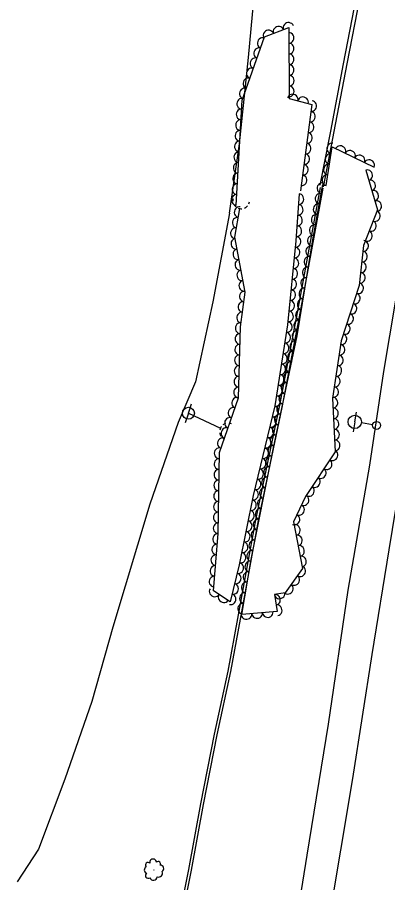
# Model space of a CAD drawing. Extents: x 1722896 to 1754269, y 648279 to 666297.
# Drawn here: x 1725566 to 1725704.7, y 659999.3 to 660322.8 of the extents above; entities that cross this region are included whole.
import ezdxf

# ---------------------------------------------------------------- set-up
doc = ezdxf.new("R2010")
doc.units = 0
for name, color, linetype in [('DESIGN - SCRATCH - User 1', 7, 'Continuous'), ('SURVEY - CENTERLINE - Preliminary Text', 7, 'Continuous'), ('SURVEY - DTM - Breaklines', 7, 'Continuous'), ('SURVEY - VEGETATION - Features with Text', 7, 'Continuous')]:
    doc.layers.add(name, color=color, linetype=linetype)

msp = doc.modelspace()

# ---------------------------------------------------------------- linework, layer by layer
at = {"layer": 'DESIGN - SCRATCH - User 1'}
for points in [[(1725698.68, 660432.34), (1725702.97, 660381.86), (1725702.85, 660380.45), (1725697.97, 660354.98), (1725692.93, 660330.53), (1725688.07, 660305.44), (1725683.3, 660280.25), (1725679.34, 660260.09), (1725679.4, 660260.61)], [(1725699.96, 660432.25), (1725704.24, 660381.77), (1725704.12, 660380.36), (1725699.24, 660354.9), (1725694.2, 660330.45), (1725689.34, 660305.36), (1725684.57, 660280.17), (1725680.61, 660260), (1725680.67, 660260.52)], [(1725679.44, 660259.23), (1725670.9, 660213.06), (1725664.12, 660177.21), (1725655.26, 660134.94), (1725648.52, 660098.05), (1725644.83, 660078.47), (1725639.78, 660054.88), (1725634.58, 660028.84), (1725630.09, 660004.29), (1725625.31, 659979.91), (1725621.07, 659954.69), (1725615.53, 659929.67), (1725611.63, 659909.11), (1725605.67, 659879.96)], [(1725680.43, 660259), (1725671.89, 660212.84), (1725665.11, 660176.99), (1725656.25, 660134.71), (1725649.5, 660097.82), (1725645.82, 660078.25), (1725640.76, 660054.65), (1725635.57, 660028.62), (1725631.08, 660004.07), (1725626.3, 659979.69), (1725622.05, 659954.47), (1725616.52, 659929.45), (1725612.61, 659908.88), (1725606.66, 659879.74)], [(1725680.61, 660260), (1725680.5, 660259.42)]]:
    msp.add_lwpolyline(points, dxfattribs=at)
at = {"layer": 'SURVEY - CENTERLINE - Preliminary Text'}
for points in [[(1725645.47, 660249.62), (1725649.16, 660275.57), (1725652.62, 660307.82), (1725655.71, 660341.47), (1725658.47, 660369.22), (1725661.32, 660396.88), (1725660.85, 660423.2), (1725662.81, 660475.3), (1725666.24, 660517.03), (1725669.16, 660557.67), (1725676.51, 660629.28), (1725679.88, 660677.84), (1725682.93, 660717.09), (1725686.66, 660769.56), (1725690.23, 660824.91), (1725693.59, 660865.74), (1725693.69, 660868.77)], [(1725728.96, 660271.57), (1725721.98, 660227.82), (1725714.22, 660179.22), (1725705.11, 660123.75), (1725698.78, 660084.7), (1725691.48, 660038.26), (1725682.58, 659984.77), (1725675.47, 659940.61), (1725668.65, 659896.97), (1725663.3, 659864.99), (1725662.5, 659860.28)], [(1725715.88, 660267.91), (1725710, 660231.12), (1725703.06, 660190.42), (1725697.85, 660155.45), (1725689.78, 660108.68), (1725682.37, 660058.56), (1725674.4, 660009.59), (1725666.43, 659959.94), (1725659.44, 659917.86), (1725652.09, 659871.85), (1725650.29, 659863.87)], [(1725645.47, 660249.62), (1725639.27, 660216.45), (1725632.81, 660186.53), (1725626.28, 660171.38), (1725615.7, 660140.89), (1725601.86, 660094.84), (1725594, 660067.07), (1725583.84, 660038), (1725573.93, 660011.84), (1725566.04, 659999.66)]]:
    msp.add_lwpolyline(points, dxfattribs=at)
at = {"layer": 'SURVEY - DTM - Breaklines'}
for p, q in [((1725630.09, 660174.8), (1725631.28, 660178.36)), ((1725630.09, 660174.8), (1725628.91, 660171.25)), ((1725630.09, 660174.8), (1725642.1, 660169.24)), ((1725692.38, 660171.57), (1725692.96, 660175.28)), ((1725692.38, 660171.57), (1725691.79, 660167.87)), ((1725699.04, 660170.52), (1725694.85, 660171.18)), ((1725641.46, 660169.54), (1725642.1, 660169.24))]:
    msp.add_line(p, q, dxfattribs=at)
for centre, radius in [((1725630.09, 660174.8), 2.25), ((1725692.38, 660171.57), 2.5), ((1725700.52, 660170.28), 1.5)]:
    msp.add_circle(centre, radius, dxfattribs=at)
for start_param, end_param in [(1.352995, 1.815775), (0.730907, 1.085951), (0, 0.255182), (2.156577, 2.588895), (2.883049, 3.125465)]:
    msp.add_ellipse((1725644.92, 660167.97), major_axis=(1.31, 2.84), ratio=0.997849, start_param=start_param, end_param=end_param, dxfattribs=at)
at = {"layer": 'SURVEY - VEGETATION - Features with Text'}
msp.add_line((1725649.26, 660250.64), (1725649.38, 660251.33), dxfattribs=at)
for points in [[(1725648.03, 660252.56), (1725650.19, 660291.88), (1725658.63, 660315.51), (1725667.66, 660318.98), (1725667.79, 660292.51), (1725676.26, 660290.28), (1725671.99, 660257.99)], [(1725681.68, 660259.96), (1725683.92, 660274.35), (1725699.58, 660266.79)], [(1725696.56, 660265.71), (1725700.93, 660250.79), (1725695.6, 660237.5), (1725694.06, 660222.51), (1725687.28, 660201.85), (1725684.03, 660180.47), (1725685.04, 660160.44), (1725673.97, 660143.73), (1725669.48, 660134.18), (1725672.84, 660116.83), (1725666.33, 660107.65), (1725662.28, 660107.1), (1725663.34, 660100.72), (1725650.09, 660099.53), (1725653.6, 660120.17), (1725661.87, 660161.23), (1725670.83, 660203.79), (1725676.62, 660239.67), (1725680.4, 660260.26)], [(1725671.51, 660256.86), (1725670.33, 660239.2), (1725667.18, 660207.92), (1725662.48, 660177.57), (1725654.36, 660144.13), (1725649.15, 660118.16), (1725645.76, 660104.33), (1725639.46, 660108.42), (1725641.27, 660129.89), (1725641.67, 660160.18), (1725648.88, 660180.59), (1725649.56, 660207.13), (1725651.34, 660220.08), (1725647.48, 660240.63), (1725649.38, 660251.33)]]:
    msp.add_lwpolyline(points, dxfattribs=at)
msp.add_circle((1725617.15, 660004.11), 0.044, dxfattribs=at)
for centre, radius, start, end in [((1725614.98, 660005.94), 0.958, 44.0311, 221.3502), ((1725616.89, 660006.93), 1.26, 1.4124, 194.8321), ((1725618.81, 660006.4), 0.866, 321.3917, 140.1374), ((1725614.93, 660004.12), 1.36, 119.3181, 246.1638), ((1725618.95, 660002.88), 1.44, 248.3283, 25.8525), ((1725619.62, 660004.61), 1.26, 299.2756, 96.0645), ((1725615.05, 660002.06), 1.05, 129.477, 304.4773), ((1725617, 660001.67), 1.43, 199.2241, 355.0626)]:
    msp.add_arc(centre, radius, start, end, dxfattribs=at)
for centre, major_axis, ratio, start_param, end_param in [((1725667.52, 660318.93), (1.87, 0.72), 0.940188, 0, 3.141593), ((1725660.05, 660316.06), (1.87, 0.72), 0.940188, 0, 3.141593), ((1725663.79, 660317.49), (1.87, 0.72), 0.940188, 0, 3.141593), ((1725667.68, 660315.12), (0.01, -2), 0.940188, 0, 3.141593), ((1725657.8, 660313.18), (0.67, 1.88), 0.940188, 0, 3.141593), ((1725656.45, 660309.42), (0.67, 1.88), 0.940188, 0, 3.141593), ((1725667.69, 660311.12), (0.01, -2), 0.940188, 0, 3.141593), ((1725655.11, 660305.65), (0.67, 1.88), 0.940188, 0, 3.141593), ((1725667.71, 660307.12), (0.01, -2), 0.940188, 0, 3.141593), ((1725653.76, 660301.88), (0.67, 1.88), 0.940188, 0, 3.141593), ((1725667.73, 660303.12), (0.01, -2), 0.940188, 0, 3.141593), ((1725667.75, 660299.12), (0.01, -2), 0.940188, 0, 3.141593), ((1725652.42, 660298.12), (0.67, 1.88), 0.940188, 0, 3.141593), ((1725651.07, 660294.35), (0.67, 1.88), 0.940188, 0, 3.141593), ((1725669.13, 660292.16), (1.93, -0.51), 0.940188, 0, 3.141593), ((1725667.77, 660295.12), (0.01, -2), 0.940188, 0, 3.141593), ((1725650.11, 660290.5), (0.11, 2), 0.940188, 0, 3.141593), ((1725673, 660291.14), (1.93, -0.51), 0.940188, 0, 3.141593), ((1725676.17, 660289.65), (-0.26, -1.98), 0.940188, 0, 3.141593), ((1725649.89, 660286.51), (0.11, 2), 0.940188, 0, 3.141593), ((1725675.65, 660285.69), (-0.26, -1.98), 0.940188, 0, 3.141593), ((1725649.67, 660282.52), (0.11, 2), 0.940188, 0, 3.141593), ((1725675.13, 660281.72), (-0.26, -1.98), 0.940188, 0, 3.141593), ((1725649.46, 660278.52), (0.11, 2), 0.940188, 0, 3.141593), ((1725674.6, 660277.76), (-0.26, -1.98), 0.940188, 0, 3.141593), ((1725649.24, 660274.53), (0.11, 2), 0.940188, 0, 3.141593), ((1725674.08, 660273.79), (-0.26, -1.98), 0.940188, 0, 3.141593), ((1725683.83, 660273.79), (0.31, 1.98), 0.940188, 0, 3.141593), ((1725687.01, 660272.86), (1.8, -0.87), 0.940188, 0, 3.141593), ((1725649.02, 660270.53), (0.11, 2), 0.940188, 0, 3.141593), ((1725673.55, 660269.83), (-0.26, -1.98), 0.940188, 0, 3.141593), ((1725683.22, 660269.84), (0.31, 1.98), 0.940188, 0, 3.141593), ((1725690.61, 660271.12), (1.8, -0.87), 0.940188, 0, 3.141593), ((1725694.21, 660269.38), (1.8, -0.87), 0.940188, 0, 3.141593), ((1725648.8, 660266.54), (0.11, 2), 0.940188, 0, 3.141593), ((1725697.81, 660267.64), (1.8, -0.87), 0.940188, 0, 3.141593), ((1725673.03, 660265.86), (-0.26, -1.98), 0.940188, 0, 3.141593), ((1725682.6, 660265.88), (0.31, 1.98), 0.940188, 0, 3.141593), ((1725697.12, 660263.79), (0.56, -1.92), 0.940188, 0, 3.141593), ((1725648.58, 660262.55), (0.11, 2), 0.940188, 0, 3.141593), ((1725672.51, 660261.89), (-0.26, -1.98), 0.940188, 0, 3.141593), ((1725681.99, 660261.93), (0.31, 1.98), 0.940188, 0, 3.141593), ((1725698.25, 660259.95), (0.56, -1.92), 0.940188, 0, 3.141593), ((1725648.36, 660258.55), (0.11, 2), 0.940188, 0, 3.141593), ((1725680.15, 660258.95), (0.36, 1.97), 0.940188, 0, 3.141593), ((1725648.14, 660254.56), (0.11, 2), 0.940188, 0, 3.141593), ((1725671.38, 660254.86), (-0.13, -2), 0.940188, 0, 3.141593), ((1725679.43, 660255.01), (0.36, 1.97), 0.940188, 0, 3.141593), ((1725699.37, 660256.12), (0.56, -1.92), 0.940188, 0, 3.141593), ((1725649.9, 660254.38), (-3.08, 0.55), 0.999042, 0, 0.255182), ((1725649.14, 660249.97), (0.35, 1.97), 0.940188, 0, 3.141593), ((1725649.9, 660254.38), (-3.08, 0.55), 0.999042, 0.730907, 1.085951), ((1725649.9, 660254.38), (-3.08, 0.55), 0.999042, 2.156577, 2.588895), ((1725649.9, 660254.38), (-3.08, 0.55), 0.999042, 2.883049, 3.125465), ((1725671.11, 660250.87), (-0.13, -2), 0.940188, 0, 3.141593), ((1725678.71, 660251.08), (0.36, 1.97), 0.940188, 0, 3.141593), ((1725700.5, 660252.28), (0.56, -1.92), 0.940188, 0, 3.141593), ((1725649.9, 660254.38), (-3.08, 0.55), 0.999042, 1.352995, 1.815775), ((1725670.84, 660246.88), (-0.13, -2), 0.940188, 0, 3.141593), ((1725677.99, 660247.14), (0.36, 1.97), 0.940188, 0, 3.141593), ((1725700.02, 660248.51), (-0.74, -1.86), 0.940188, 0, 3.141593), ((1725648.44, 660246.04), (0.35, 1.97), 0.940188, 0, 3.141593), ((1725698.53, 660244.8), (-0.74, -1.86), 0.940188, 0, 3.141593), ((1725647.74, 660242.1), (0.35, 1.97), 0.940188, 0, 3.141593), ((1725670.58, 660242.89), (-0.13, -2), 0.940188, 0, 3.141593), ((1725677.27, 660243.21), (0.36, 1.97), 0.940188, 0, 3.141593), ((1725697.04, 660241.09), (-0.74, -1.86), 0.940188, 0, 3.141593), ((1725647.94, 660238.16), (-0.37, 1.97), 0.940188, 0, 3.141593), ((1725670.3, 660238.9), (-0.2, -1.99), 0.940188, 0, 3.141593), ((1725676.55, 660239.27), (0.32, 1.97), 0.940188, 0, 3.141593), ((1725695.59, 660237.37), (-0.2, -1.99), 0.940188, 0, 3.141593), ((1725648.68, 660234.23), (-0.37, 1.97), 0.940188, 0, 3.141593), ((1725669.9, 660234.92), (-0.2, -1.99), 0.940188, 0, 3.141593), ((1725675.92, 660235.32), (0.32, 1.97), 0.940188, 0, 3.141593), ((1725669.5, 660230.94), (-0.2, -1.99), 0.940188, 0, 3.141593), ((1725675.28, 660231.37), (0.32, 1.97), 0.940188, 0, 3.141593), ((1725695.18, 660233.39), (-0.2, -1.99), 0.940188, 0, 3.141593), ((1725649.42, 660230.3), (-0.37, 1.97), 0.940188, 0, 3.141593), ((1725674.64, 660227.42), (0.32, 1.97), 0.940188, 0, 3.141593), ((1725694.77, 660229.41), (-0.2, -1.99), 0.940188, 0, 3.141593), ((1725650.16, 660226.37), (-0.37, 1.97), 0.940188, 0, 3.141593), ((1725669.1, 660226.96), (-0.2, -1.99), 0.940188, 0, 3.141593), ((1725694.36, 660225.43), (-0.2, -1.99), 0.940188, 0, 3.141593), ((1725650.9, 660222.44), (-0.37, 1.97), 0.940188, 0, 3.141593), ((1725668.7, 660222.98), (-0.2, -1.99), 0.940188, 0, 3.141593), ((1725674.01, 660223.48), (0.32, 1.97), 0.940188, 0, 3.141593), ((1725693.73, 660221.5), (-0.62, -1.9), 0.940188, 0, 3.141593), ((1725651.12, 660218.5), (0.27, 1.98), 0.940188, 0, 3.141593), ((1725668.3, 660219), (-0.2, -1.99), 0.940188, 0, 3.141593), ((1725673.37, 660219.53), (0.32, 1.97), 0.940188, 0, 3.141593), ((1725650.58, 660214.53), (0.27, 1.98), 0.940188, 0, 3.141593), ((1725667.9, 660215.02), (-0.2, -1.99), 0.940188, 0, 3.141593), ((1725672.74, 660215.58), (0.32, 1.97), 0.940188, 0, 3.141593), ((1725692.48, 660217.7), (-0.62, -1.9), 0.940188, 0, 3.141593), ((1725672.1, 660211.63), (0.32, 1.97), 0.940188, 0, 3.141593), ((1725691.24, 660213.9), (-0.62, -1.9), 0.940188, 0, 3.141593), ((1725650.03, 660210.57), (0.27, 1.98), 0.940188, 0, 3.141593), ((1725667.5, 660211.04), (-0.2, -1.99), 0.940188, 0, 3.141593), ((1725689.99, 660210.1), (-0.62, -1.9), 0.940188, 0, 3.141593), ((1725649.55, 660206.6), (0.05, 2), 0.940188, 0, 3.141593), ((1725667.05, 660207.07), (-0.31, -1.98), 0.940188, 0, 3.141593), ((1725671.46, 660207.68), (0.32, 1.97), 0.940188, 0, 3.141593), ((1725688.74, 660206.3), (-0.62, -1.9), 0.940188, 0, 3.141593), ((1725649.44, 660202.6), (0.05, 2), 0.940188, 0, 3.141593), ((1725666.44, 660203.11), (-0.31, -1.98), 0.940188, 0, 3.141593), ((1725670.82, 660203.73), (0.41, 1.96), 0.940188, 0, 3.141593), ((1725687.5, 660202.5), (-0.62, -1.9), 0.940188, 0, 3.141593), ((1725649.34, 660198.61), (0.05, 2), 0.940188, 0, 3.141593), ((1725665.82, 660199.16), (-0.31, -1.98), 0.940188, 0, 3.141593), ((1725670, 660199.82), (0.41, 1.96), 0.940188, 0, 3.141593), ((1725686.78, 660198.57), (-0.3, -1.98), 0.940188, 0, 3.141593), ((1725665.21, 660195.21), (-0.31, -1.98), 0.940188, 0, 3.141593), ((1725669.17, 660195.9), (0.41, 1.96), 0.940188, 0, 3.141593), ((1725649.24, 660194.61), (0.05, 2), 0.940188, 0, 3.141593), ((1725668.35, 660191.99), (0.41, 1.96), 0.940188, 0, 3.141593), ((1725686.18, 660194.61), (-0.3, -1.98), 0.940188, 0, 3.141593), ((1725649.14, 660190.61), (0.05, 2), 0.940188, 0, 3.141593), ((1725664.6, 660191.25), (-0.31, -1.98), 0.940188, 0, 3.141593), ((1725685.58, 660190.66), (-0.3, -1.98), 0.940188, 0, 3.141593), ((1725649.04, 660186.61), (0.05, 2), 0.940188, 0, 3.141593), ((1725663.99, 660187.3), (-0.31, -1.98), 0.940188, 0, 3.141593), ((1725667.52, 660188.08), (0.41, 1.96), 0.940188, 0, 3.141593), ((1725684.98, 660186.7), (-0.3, -1.98), 0.940188, 0, 3.141593), ((1725648.93, 660182.61), (0.05, 2), 0.940188, 0, 3.141593), ((1725663.38, 660183.35), (-0.31, -1.98), 0.940188, 0, 3.141593), ((1725666.7, 660184.16), (0.41, 1.96), 0.940188, 0, 3.141593), ((1725684.38, 660182.75), (-0.3, -1.98), 0.940188, 0, 3.141593), ((1725648.22, 660178.73), (0.67, 1.89), 0.940188, 0, 3.141593), ((1725662.76, 660179.4), (-0.31, -1.98), 0.940188, 0, 3.141593), ((1725665.87, 660180.25), (0.41, 1.96), 0.940188, 0, 3.141593), ((1725665.05, 660176.33), (0.41, 1.96), 0.940188, 0, 3.141593), ((1725684.12, 660178.78), (0.1, -2), 0.940188, 0, 3.141593), ((1725646.89, 660174.95), (0.67, 1.89), 0.940188, 0, 3.141593), ((1725661.97, 660175.48), (-0.47, -1.94), 0.940188, 0, 3.141593), ((1725664.22, 660172.42), (0.41, 1.96), 0.940188, 0, 3.141593), ((1725684.32, 660174.78), (0.1, -2), 0.940188, 0, 3.141593), ((1725645.56, 660171.18), (0.67, 1.89), 0.940188, 0, 3.141593), ((1725661.03, 660171.59), (-0.47, -1.94), 0.940188, 0, 3.141593), ((1725684.52, 660170.79), (0.1, -2), 0.940188, 0, 3.141593), ((1725644.22, 660167.41), (0.67, 1.89), 0.940188, 0, 3.141593), ((1725660.08, 660167.7), (-0.47, -1.94), 0.940188, 0, 3.141593), ((1725663.4, 660168.51), (0.41, 1.96), 0.940188, 0, 3.141593), ((1725684.72, 660166.79), (0.1, -2), 0.940188, 0, 3.141593), ((1725642.89, 660163.64), (0.67, 1.89), 0.940188, 0, 3.141593), ((1725659.14, 660163.82), (-0.47, -1.94), 0.940188, 0, 3.141593), ((1725662.57, 660164.59), (0.41, 1.96), 0.940188, 0, 3.141593), ((1725684.92, 660162.8), (0.1, -2), 0.940188, 0, 3.141593), ((1725641.66, 660159.85), (0.03, 2), 0.940188, 0, 3.141593), ((1725658.2, 660159.93), (-0.47, -1.94), 0.940188, 0, 3.141593), ((1725661.75, 660160.68), (0.39, 1.96), 0.940188, 0, 3.141593), ((1725660.96, 660156.75), (0.39, 1.96), 0.940188, 0, 3.141593), ((1725684.13, 660159.07), (-1.1, -1.67), 0.940188, 0, 3.141593), ((1725641.61, 660155.85), (0.03, 2), 0.940188, 0, 3.141593), ((1725657.25, 660156.04), (-0.47, -1.94), 0.940188, 0, 3.141593), ((1725660.18, 660152.83), (0.39, 1.96), 0.940188, 0, 3.141593), ((1725681.92, 660155.74), (-1.1, -1.67), 0.940188, 0, 3.141593), ((1725641.56, 660151.85), (0.03, 2), 0.940188, 0, 3.141593), ((1725656.31, 660152.16), (-0.47, -1.94), 0.940188, 0, 3.141593), ((1725679.71, 660152.4), (-1.1, -1.67), 0.940188, 0, 3.141593), ((1725641.5, 660147.85), (0.03, 2), 0.940188, 0, 3.141593), ((1725655.37, 660148.27), (-0.47, -1.94), 0.940188, 0, 3.141593), ((1725659.39, 660148.91), (0.39, 1.96), 0.940188, 0, 3.141593), ((1725677.51, 660149.07), (-1.1, -1.67), 0.940188, 0, 3.141593), ((1725641.45, 660143.85), (0.03, 2), 0.940188, 0, 3.141593), ((1725654.42, 660144.38), (-0.47, -1.94), 0.940188, 0, 3.141593), ((1725658.6, 660144.99), (0.39, 1.96), 0.940188, 0, 3.141593), ((1725675.3, 660145.73), (-1.1, -1.67), 0.940188, 0, 3.141593), ((1725653.63, 660140.46), (-0.39, -1.96), 0.940188, 0, 3.141593), ((1725657.81, 660141.07), (0.39, 1.96), 0.940188, 0, 3.141593), ((1725673.29, 660142.28), (-0.85, -1.81), 0.940188, 0, 3.141593), ((1725641.4, 660139.85), (0.03, 2), 0.940188, 0, 3.141593), ((1725657.02, 660137.15), (0.39, 1.96), 0.940188, 0, 3.141593), ((1725671.59, 660138.67), (-0.85, -1.81), 0.940188, 0, 3.141593), ((1725641.35, 660135.85), (0.03, 2), 0.940188, 0, 3.141593), ((1725652.84, 660136.54), (-0.39, -1.96), 0.940188, 0, 3.141593), ((1725669.88, 660135.05), (-0.85, -1.81), 0.940188, 0, 3.141593), ((1725641.29, 660131.85), (0.03, 2), 0.940188, 0, 3.141593), ((1725652.05, 660132.62), (-0.39, -1.96), 0.940188, 0, 3.141593), ((1725656.23, 660133.23), (0.39, 1.96), 0.940188, 0, 3.141593), ((1725670.05, 660131.19), (0.38, -1.96), 0.940188, 0, 3.141593), ((1725641.1, 660127.86), (0.17, 1.99), 0.940188, 0, 3.141593), ((1725651.27, 660128.7), (-0.39, -1.96), 0.940188, 0, 3.141593), ((1725655.44, 660129.3), (0.39, 1.96), 0.940188, 0, 3.141593), ((1725670.82, 660127.27), (0.38, -1.96), 0.940188, 0, 3.141593), ((1725640.76, 660123.87), (0.17, 1.99), 0.940188, 0, 3.141593), ((1725650.48, 660124.77), (-0.39, -1.96), 0.940188, 0, 3.141593), ((1725654.65, 660125.38), (0.39, 1.96), 0.940188, 0, 3.141593), ((1725649.69, 660120.85), (-0.39, -1.96), 0.940188, 0, 3.141593), ((1725653.86, 660121.46), (0.39, 1.96), 0.940188, 0, 3.141593), ((1725671.58, 660123.34), (0.38, -1.96), 0.940188, 0, 3.141593), ((1725640.42, 660119.89), (0.17, 1.99), 0.940188, 0, 3.141593), ((1725653.15, 660117.53), (0.34, 1.97), 0.940188, 0, 3.141593), ((1725672.34, 660119.41), (0.38, -1.96), 0.940188, 0, 3.141593), ((1725640.09, 660115.9), (0.17, 1.99), 0.940188, 0, 3.141593), ((1725648.85, 660116.94), (-0.48, -1.94), 0.940188, 0, 3.141593), ((1725672.05, 660115.71), (-1.16, -1.63), 0.940188, 0, 3.141593), ((1725639.75, 660111.92), (0.17, 1.99), 0.940188, 0, 3.141593), ((1725647.9, 660113.06), (-0.48, -1.94), 0.940188, 0, 3.141593), ((1725652.48, 660113.58), (0.34, 1.97), 0.940188, 0, 3.141593), ((1725669.74, 660112.45), (-1.16, -1.63), 0.940188, 0, 3.141593), ((1725646.95, 660109.17), (-0.48, -1.94), 0.940188, 0, 3.141593), ((1725651.81, 660109.64), (0.34, 1.97), 0.940188, 0, 3.141593), ((1725667.42, 660109.19), (-1.16, -1.63), 0.940188, 0, 3.141593), ((1725639.87, 660108.15), (-1.68, 1.09), 0.940188, 0, 3.141593), ((1725643.23, 660105.97), (-1.68, 1.09), 0.940188, 0, 3.141593), ((1725645.99, 660105.29), (-0.48, -1.94), 0.940188, 0, 3.141593), ((1725651.14, 660105.7), (0.34, 1.97), 0.940188, 0, 3.141593), ((1725664.24, 660107.37), (-1.98, -0.27), 0.940188, 0, 3.141593), ((1725662.61, 660105.1), (0.33, -1.97), 0.940188, 0, 3.141593), ((1725650.47, 660101.75), (0.34, 1.97), 0.940188, 0, 3.141593), ((1725663.27, 660101.16), (0.33, -1.97), 0.940188, 0, 3.141593), ((1725655.81, 660100.04), (-1.99, -0.18), 0.940188, 0, 3.141593), ((1725659.79, 660100.4), (-1.99, -0.18), 0.940188, 0, 3.141593), ((1725651.82, 660099.68), (-1.99, -0.18), 0.940188, 0, 3.141593)]:
    msp.add_ellipse(centre, major_axis=major_axis, ratio=ratio, start_param=start_param, end_param=end_param, dxfattribs=at)

doc.saveas('drawing.dxf')
